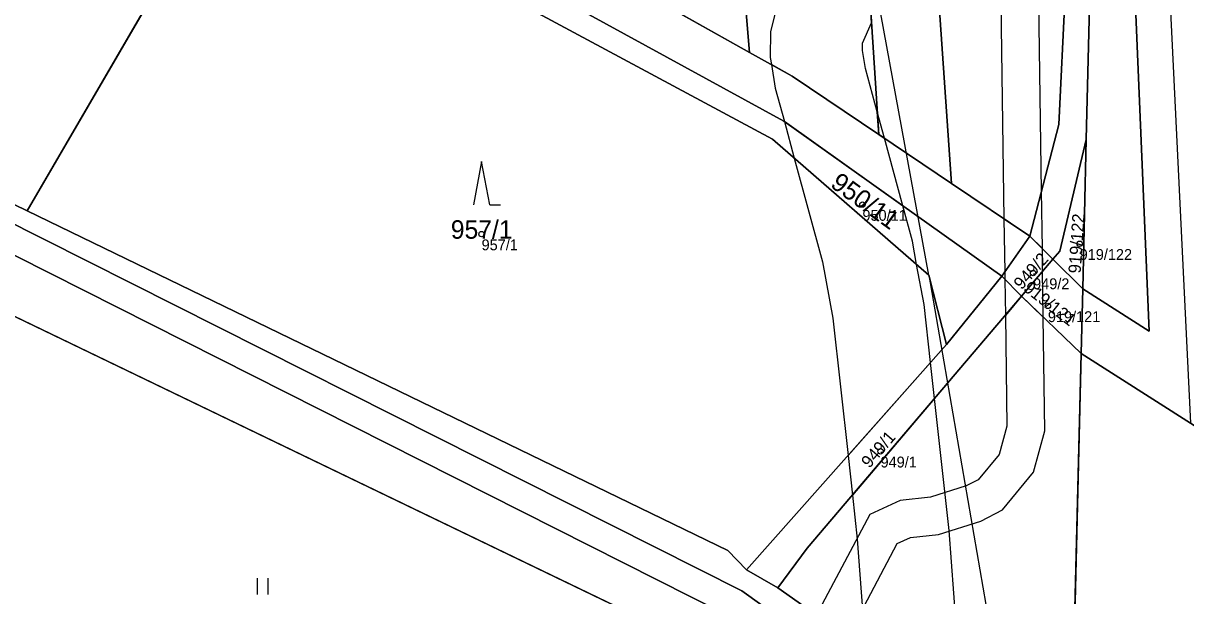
# Model space of a CAD drawing. Extents: x -603967 to -594699, y -1179315 to -1165625.
# Drawn here: x -595985.4 to -595878.2, y -1172592.2 to -1172539.4 of the extents above; entities that cross this region are included whole.
import ezdxf

# ---------------------------------------------------------------- set-up
doc = ezdxf.new("R2010")
doc.units = 0
for name, color, linetype in [('Definiční body', 7, 'Continuous'), ('Hranice parcel', 7, 'Continuous'), ('Parcelní čísla', 7, 'Continuous'), ('Polygon parcely', 7, 'Continuous'), ('Poz předměty', 7, 'Continuous'), ('Vnitřní kresba', 7, 'Continuous'), ('Věcná břemena k části', 7, 'Continuous'), ('Značky kultur', 7, 'Continuous')]:
    doc.layers.add(name, color=color, linetype=linetype)

msp = doc.modelspace()

# ---------------------------------------------------------------- linework, layer by layer
at = {"layer": 'Definiční body'}
for centre in [(-595908.01, -1172556.10994), (-595943.13, -1172558.82994), (-595887.98, -1172559.71994), (-595892.27, -1172562.41994), (-595890.91, -1172565.44994), (-595906.34, -1172578.84994)]:
    msp.add_circle(centre, 0.25, dxfattribs=at)
at = {"layer": 'Hranice parcel'}
for p, q in [((-595966.27, -1172524.45), (-595985.02, -1172556.68)), ((-595918.41, -1172542.08), (-595938.08, -1172531.05)), ((-595887.37, -1172550.11), (-595887.08, -1172537.79)), ((-595899.79, -1172554.17), (-595906.51, -1172549.65)), ((-595887.7, -1172563.88), (-595887.37, -1172550.11)), ((-595892.57, -1172559.03), (-595899.79, -1172554.17)), ((-595895.17, -1172562.71), (-595892.57, -1172559.03)), ((-595890.44, -1172561.15), (-595892.57, -1172559.03)), ((-595890.44, -1172561.15), (-595893.33, -1172564.55)), ((-595887.7, -1172563.88), (-595890.44, -1172561.15)), ((-595895.17, -1172562.71), (-595900.27, -1172569.01)), ((-595893.33, -1172564.55), (-595895.17, -1172562.71)), ((-595887.85, -1172569.82), (-595887.7, -1172563.88)), ((-595989.71, -1172564.73), (-595925.58, -1172595.61)), ((-595887.85, -1172569.82), (-595893.33, -1172564.55)), ((-595900.27, -1172569.01), (-595918.7, -1172589.78)), ((-595888.79, -1172609.27), (-595887.85, -1172569.82)), ((-595915.8, -1172591.42), (-595918.7, -1172589.78)), ((-595915.8, -1172591.42), (-595875.61, -1172619.8))]:
    msp.add_line(p, q, dxfattribs=at)
for points in [[(-595892.57, -1172559.03), (-595889.91, -1172548.74), (-595889.32, -1172536.66), (-595894.96, -1172434.47), (-595903.75, -1172331.3)], [(-595906.51, -1172549.65), (-595911.21, -1172477.31), (-595920.32, -1172393.96), (-595928.64, -1172332.51)], [(-595899.79, -1172554.17), (-595905.94, -1172465.46), (-595920.52, -1172332.12)], [(-595918.41, -1172542.08), (-595925.89, -1172452.77), (-595938.51, -1172332.99)], [(-595894.94, -1172407.61), (-595884.6, -1172495.44), (-595881.58, -1172567.78), (-595887.7, -1172563.88)], [(-595965.19, -1172522.6), (-595957.13, -1172525.5), (-595915.25, -1172548.43), (-595895.17, -1172562.71)], [(-595966.27, -1172524.45), (-595959.18, -1172527.02), (-595916.31, -1172550.07), (-595901.88, -1172562.6), (-595900.27, -1172569.01)], [(-595985.02, -1172556.68), (-595996.04, -1172551.34), (-596003.87, -1172547.83), (-596013.08, -1172545.23), (-596036.52, -1172544.84), (-596052.44, -1172541.25)], [(-595906.51, -1172549.65), (-595914.5, -1172544.27), (-595918.41, -1172542.08)], [(-596268.28, -1172594.75), (-596229.02, -1172576.89), (-596169.44, -1172553.86), (-596104.58, -1172547.05), (-596092.61, -1172546.07), (-596075.12, -1172544.57), (-596054.89, -1172543.34), (-596036.62, -1172546.66), (-596025.94, -1172546.88), (-596012.73, -1172547.26), (-596003.92, -1172549.54), (-595995.54, -1172553.24), (-595919.13, -1172591.71), (-595875.39, -1172623.05)], [(-595845.73, -1172648.19), (-595847.24, -1172647.08), (-595858, -1172639.17), (-595862.48, -1172635.88), (-595875.14, -1172626.57), (-595917.63, -1172595.39), (-596004.71, -1172551.46), (-596012.61, -1172549.24), (-596026.69, -1172549.02), (-596036.71, -1172549.58), (-596054.07, -1172546.13), (-596103.99, -1172549.73), (-596164.8, -1172556.19), (-596180.03, -1172560.13)], [(-595887.37, -1172550.11), (-595889.81, -1172560.41), (-595890.44, -1172561.15)], [(-595918.7, -1172589.78), (-595920.42, -1172587.98), (-595985.02, -1172556.68)], [(-595893.33, -1172564.55), (-595913.11, -1172587.79), (-595915.8, -1172591.42)], [(-595887.85, -1172569.82), (-595877.77, -1172576.26), (-595865.48, -1172584.11), (-595861.01, -1172586.97), (-595850.29, -1172593.82), (-595837.33, -1172602.09)]]:
    msp.add_lwpolyline(points, dxfattribs=at)
at = {"layer": 'Polygon parcely'}
for points in [[(-595868.33, -1172269.05), (-595879.14, -1172270.77), (-595883.58, -1172271.48), (-595894.52, -1172273.23), (-595903.73, -1172274.7), (-595903.09, -1172283.88), (-595902.72, -1172289.23), (-595900.95, -1172314.56), (-595900.45, -1172321.66), (-595900.17, -1172325.7), (-595900.01, -1172327.94), (-595899.79, -1172331.11), (-595899.29, -1172338.29), (-595895.47, -1172399.23), (-595894.94, -1172407.61), (-595884.6, -1172495.44), (-595881.58, -1172567.78), (-595887.7, -1172563.88), (-595887.85, -1172569.82), (-595877.77, -1172576.26)], [(-596276.84, -1172567.06), (-596258.44, -1172557.21), (-596218.44, -1172535.18), (-596204.46, -1172530.5), (-596195.26, -1172528.24), (-596173.27, -1172524.6), (-596169.37, -1172523.95), (-596054.98, -1172512.84), (-596020.76, -1172512.93), (-595993.96, -1172514.58), (-595977.97, -1172518), (-595965.19, -1172522.6), (-595957.13, -1172525.5), (-595915.25, -1172548.43), (-595895.17, -1172562.71)], [(-595895.17, -1172562.71), (-595892.57, -1172559.03), (-595899.79, -1172554.17), (-595906.51, -1172549.65), (-595914.5, -1172544.27), (-595918.41, -1172542.08), (-595938.08, -1172531.05)], [(-595875.61, -1172619.8), (-595915.8, -1172591.42), (-595918.7, -1172589.78), (-595920.42, -1172587.98), (-595985.02, -1172556.68), (-595996.04, -1172551.34), (-596003.87, -1172547.83), (-596013.08, -1172545.23), (-596036.52, -1172544.84), (-596052.44, -1172541.25), (-596054.14, -1172540.86), (-596169.68, -1172551.38), (-596182.33, -1172554.55), (-596195.34, -1172559.85), (-596208.16, -1172564.43), (-596221.71, -1172570.01), (-596234.5, -1172575.57), (-596247.03, -1172580.98), (-596255.56, -1172584.83), (-596262.06, -1172587.76), (-596274.59, -1172594.4), (-596285.29, -1172601.06), (-596296.17, -1172608.16), (-596314.58, -1172621.87)], [(-596268.28, -1172594.75), (-596229.02, -1172576.89), (-596169.44, -1172553.86), (-596104.58, -1172547.05), (-596092.61, -1172546.07), (-596075.12, -1172544.57), (-596054.89, -1172543.34), (-596036.62, -1172546.66), (-596025.94, -1172546.88), (-596012.73, -1172547.26), (-596003.92, -1172549.54), (-595995.54, -1172553.24), (-595919.13, -1172591.71), (-595875.39, -1172623.05)], [(-595875.39, -1172623.05), (-595919.13, -1172591.71), (-595995.54, -1172553.24), (-596003.92, -1172549.54), (-596012.73, -1172547.26), (-596025.94, -1172546.88), (-596036.62, -1172546.66), (-596054.89, -1172543.34), (-596075.12, -1172544.57), (-596092.61, -1172546.07), (-596104.58, -1172547.05), (-596169.44, -1172553.86), (-596229.02, -1172576.89), (-596268.28, -1172594.75)], [(-596271.65, -1172598.72), (-596258.57, -1172592.58), (-596244.25, -1172586.97), (-596232.61, -1172581.04), (-596219.36, -1172575.39), (-596205.81, -1172569.95), (-596193.23, -1172565.44), (-596180.03, -1172560.13), (-596164.8, -1172556.19), (-596103.99, -1172549.73), (-596054.07, -1172546.13), (-596036.71, -1172549.58), (-596026.69, -1172549.02), (-596012.61, -1172549.24), (-596004.71, -1172551.46), (-595917.63, -1172595.39), (-595875.14, -1172626.57)], [(-595875.14, -1172626.57), (-595917.63, -1172595.39), (-596004.71, -1172551.46), (-596012.61, -1172549.24), (-596026.69, -1172549.02), (-596036.71, -1172549.58), (-596054.07, -1172546.13), (-596103.99, -1172549.73), (-596164.8, -1172556.19)], [(-596075.69, -1172551.39), (-596052.08, -1172552.44), (-596050.87, -1172552.52), (-596036.19, -1172553.5), (-596026.93, -1172554.22), (-596015.18, -1172555.42), (-596007.19, -1172557.59), (-595998.13, -1172560.68), (-595989.71, -1172564.73), (-595925.58, -1172595.61), (-595921.91, -1172595.3), (-595919.05, -1172596.93), (-595888.24, -1172621.03), (-595874.69, -1172633)]]:
    msp.add_lwpolyline(points, dxfattribs=at)
for points in [[(-595894.96, -1172434.47), (-595903.75, -1172331.3), (-595920.52, -1172332.12), (-595905.94, -1172465.46), (-595899.79, -1172554.17), (-595892.57, -1172559.03), (-595889.91, -1172548.74), (-595889.32, -1172536.66)], [(-595887.08, -1172537.79), (-595893.23, -1172433.55), (-595894.94, -1172407.61), (-595895.47, -1172399.23), (-595903.75, -1172331.3), (-595894.96, -1172434.47), (-595889.32, -1172536.66), (-595889.91, -1172548.74), (-595892.57, -1172559.03), (-595890.44, -1172561.15), (-595889.81, -1172560.41), (-595887.37, -1172550.11)], [(-595920.32, -1172393.96), (-595928.64, -1172332.51), (-595938.51, -1172332.99), (-595925.89, -1172452.77), (-595918.41, -1172542.08), (-595914.5, -1172544.27), (-595906.51, -1172549.65), (-595911.21, -1172477.31)], [(-595899.79, -1172554.17), (-595905.94, -1172465.46), (-595920.52, -1172332.12), (-595928.64, -1172332.51), (-595920.32, -1172393.96), (-595911.21, -1172477.31), (-595906.51, -1172549.65)], [(-595918.41, -1172542.08), (-595925.89, -1172452.77), (-595938.51, -1172332.99), (-595956.41, -1172336.65), (-595938.08, -1172531.05)], [(-595887.37, -1172550.11), (-595887.7, -1172563.88), (-595881.58, -1172567.78), (-595884.6, -1172495.44), (-595894.94, -1172407.61), (-595893.23, -1172433.55), (-595887.08, -1172537.79)], [(-596054.51, -1172518.15), (-596052.44, -1172541.25), (-596036.52, -1172544.84), (-596013.08, -1172545.23), (-596003.87, -1172547.83), (-595996.04, -1172551.34), (-595985.02, -1172556.68), (-595966.27, -1172524.45), (-595979.17, -1172519.76), (-595994.69, -1172516.5), (-596008.38, -1172515.18), (-596021.31, -1172514.76), (-596039.79, -1172516.24), (-596052.73, -1172518)], [(-595901.88, -1172562.6), (-595900.27, -1172569.01), (-595895.17, -1172562.71), (-595915.25, -1172548.43), (-595957.13, -1172525.5), (-595965.19, -1172522.6), (-595966.27, -1172524.45), (-595959.18, -1172527.02), (-595916.31, -1172550.07)], [(-595985.02, -1172556.68), (-595920.42, -1172587.98), (-595918.7, -1172589.78), (-595900.27, -1172569.01), (-595901.88, -1172562.6), (-595916.31, -1172550.07), (-595959.18, -1172527.02), (-595966.27, -1172524.45)], [(-595887.37, -1172550.11), (-595889.81, -1172560.41), (-595890.44, -1172561.15), (-595887.7, -1172563.88)], [(-595890.44, -1172561.15), (-595892.57, -1172559.03), (-595895.17, -1172562.71), (-595893.33, -1172564.55)], [(-595887.7, -1172563.88), (-595890.44, -1172561.15), (-595893.33, -1172564.55), (-595887.85, -1172569.82)], [(-595900.27, -1172569.01), (-595918.7, -1172589.78), (-595915.8, -1172591.42), (-595913.11, -1172587.79), (-595893.33, -1172564.55), (-595895.17, -1172562.71)], [(-595925.13, -1172596.72), (-595925.58, -1172595.61), (-595989.71, -1172564.73), (-596007.27, -1172594.9), (-596006.89, -1172595.04), (-595943.49, -1172619.14), (-595938.92, -1172618.56), (-595924.46, -1172598.19)], [(-595913.11, -1172587.79), (-595915.8, -1172591.42), (-595875.61, -1172619.8), (-595875.83, -1172616.67), (-595888.79, -1172609.27), (-595887.85, -1172569.82), (-595893.33, -1172564.55)], [(-595888.79, -1172609.27), (-595875.83, -1172616.67), (-595863.05, -1172626.07), (-595858.57, -1172629.37), (-595847.81, -1172637.28), (-595846.32, -1172638.37), (-595830.65, -1172649.32), (-595837.33, -1172602.09), (-595850.29, -1172593.82), (-595861.01, -1172586.97), (-595865.48, -1172584.11), (-595877.77, -1172576.26), (-595887.85, -1172569.82)]]:
    msp.add_lwpolyline(points, close=True, dxfattribs=at)
at = {"layer": 'Poz předměty'}
for q in [(-596170.28, -1171103.82), (-595891.06, -1172625.23)]:
    msp.add_line((-595901.88, -1172562.6), q, dxfattribs=at)
at = {"layer": 'Vnitřní kresba'}
msp.add_line((-595881.79, -1172492.57), (-595877.77, -1172576.26), dxfattribs=at)
at = {"layer": 'Věcná břemena k části'}
for points in [[(-595903.46, -1172333.71), (-595903.45, -1172334.81), (-595903.45, -1172334.83), (-595900.58, -1172404.65), (-595899.23, -1172430.89), (-595897.84, -1172470.47), (-595896.42, -1172503.69), (-595895.24, -1172537.54), (-595894.96, -1172557.42), (-595892.57, -1172559.03), (-595891.42, -1172560.17), (-595891.5, -1172554.88), (-595891.74, -1172537.46), (-595892.92, -1172503.55), (-595894.34, -1172470.33), (-595895.73, -1172430.73), (-595896.42, -1172417.36), (-595897.08, -1172404.49), (-595898.23, -1172376.61)], [(-595916.41, -1172543.2), (-595914.5, -1172544.27), (-595906.51, -1172549.65), (-595906.65, -1172547.57), (-595907.73, -1172543.58), (-595908.01, -1172541.9), (-595908, -1172541.23), (-595907.18, -1172539.37), (-595908.08, -1172525.46), (-595910.38, -1172525.03), (-595910.56, -1172525.98), (-595916.02, -1172538.35), (-595916.48, -1172540.15), (-595916.51, -1172542.54)], [(-595915.21, -1172548.46), (-595904.29, -1172556.22), (-595905.98, -1172550), (-595906.51, -1172549.65), (-595914.5, -1172544.27), (-595916.41, -1172543.2), (-595916.05, -1172545.38)], [(-595906.51, -1172549.65), (-595905.98, -1172550), (-595906.65, -1172547.57)], [(-595901.73, -1172570.66), (-595902.32, -1172565.33), (-595903.01, -1172561.62), (-595903.4, -1172559.49), (-595904.29, -1172556.22), (-595915.21, -1172548.46), (-595914.3, -1172551.82), (-595911.7, -1172561.39), (-595910.74, -1172566.57), (-595909.34, -1172579.23)], [(-595891.34, -1172566.47), (-595891.39, -1172562.27), (-595891.42, -1172560.17), (-595892.57, -1172559.03), (-595894.96, -1172557.42), (-595894.89, -1172562.31), (-595894.88, -1172563), (-595894.83, -1172566.32), (-595893.33, -1172564.55)], [(-595907.34, -1172584.67), (-595912.24, -1172593.93), (-595909.35, -1172595.97), (-595904.8, -1172587.36), (-595903.58, -1172586.8), (-595901.01, -1172586.52), (-595897.09, -1172585.28), (-595895.1, -1172584.25), (-595892.23, -1172580.78), (-595891.19, -1172576.97), (-595891.34, -1172566.47), (-595893.33, -1172564.55), (-595894.83, -1172566.32), (-595894.69, -1172576.53), (-595895.41, -1172579.13), (-595897.34, -1172581.47), (-595898.43, -1172582.04), (-595901.73, -1172583.08), (-595904.52, -1172583.38)], [(-595901.73, -1172570.66), (-595909.34, -1172579.23), (-595908.93, -1172582.88), (-595901.36, -1172573.99)], [(-595901.36, -1172573.99), (-595908.93, -1172582.88), (-595908.48, -1172586.94), (-595907.72, -1172597.13), (-595898.72, -1172603.48), (-595900.02, -1172586.16)]]:
    msp.add_lwpolyline(points, close=True, dxfattribs=at)
at = {"layer": 'Značky kultur'}
for p, q in [((-595943.13, -1172552.13), (-595943.88, -1172556.13)), ((-595942.38, -1172556.13), (-595943.13, -1172552.13)), ((-595942.38, -1172556.13), (-595941.384, -1172556.13)), ((-595963.801, -1172592.04), (-595963.801, -1172590.54)), ((-595962.8, -1172592.04), (-595962.8, -1172590.54))]:
    msp.add_line(p, q, dxfattribs=at)

# ---------------------------------------------------------------- texts
at = {"layer": 'Definiční body'}
for s, p in [('950/11', (-595908.01, -1172557.599)), ('957/1', (-595943.13, -1172560.319)), ('919/122', (-595887.98, -1172561.209)), ('949/2', (-595892.27, -1172563.909)), ('919/121', (-595890.91, -1172566.939)), ('949/1', (-595906.34, -1172580.339))]:
    msp.add_text(s, height=0.999996, dxfattribs=at).set_placement(p)
at = {"layer": 'Parcelní čísla'}
for s, height, rotation, p in [('950/11', 1.699998, 324, (-595911.064, -1172554.416)), ('919/122', 1.14, 86, (-595887.887, -1172562.48)), ('949/2', 1.14, 48, (-595893.33, -1172564.024)), ('919/121', 1.14, 321.9999972, (-595893.25, -1172563.983)), ('949/1', 1.14, 49, (-595907.372, -1172580.472))]:
    msp.add_text(s, height=height, rotation=rotation, dxfattribs=at).set_placement(p)
msp.add_text('957/1', height=1.699998, dxfattribs=at).set_placement((-595945.966, -1172559.255))

doc.saveas('drawing.dxf')
